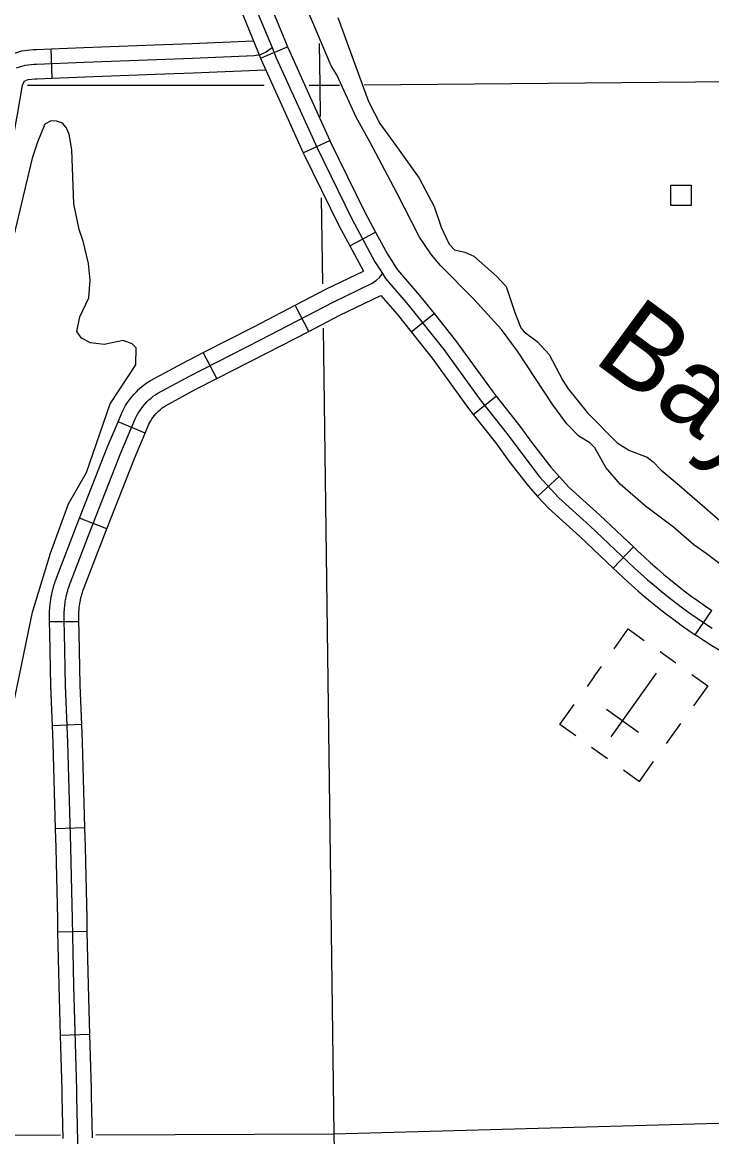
# Model space of a CAD drawing. Extents: x -19 to 366, y -4 to 359.
# Drawn here: x 168.142 to 168.809, y 175.029 to 176.108 of the extents above; entities that cross this region are included whole.
import ezdxf

# ---------------------------------------------------------------- set-up
doc = ezdxf.new("R2010")
doc.units = 0
for name, color, linetype in [('21', 7, 'Continuous'), ('60', 7, 'Continuous'), ('R_Axis Annot', 7, 'Continuous'), ('R_ROW Annot', 7, 'Continuous'), ('R_Temp Easement', 7, 'Continuous'), ('Sheet Fence', 7, 'Continuous'), ('T_Indications', 7, 'Continuous'), ('T_Vehicle Path Lt Major', 7, 'Continuous')]:
    doc.layers.add(name, color=color, linetype=linetype)

msp = doc.modelspace()

# ---------------------------------------------------------------- linework, layer by layer
at = {"layer": '21'}
msp.add_lwpolyline([(168.7696, 175.9305), (168.7696, 175.9502), (168.7894, 175.9502), (168.7894, 175.9305)], close=True, dxfattribs=at)
at = {"layer": '60'}
for p, q in [((168.7747, 175.4877), (168.7593, 175.4987)), ((168.6955, 175.4746), (168.7025, 175.4843)), ((168.6955, 175.4746), (168.6887, 175.4651)), ((168.7119, 175.4162), (168.756, 175.4778)), ((168.7383, 175.4206), (168.7074, 175.4427)), ((168.734, 175.447), (168.734, 175.447)), ((168.734, 175.447), (168.734, 175.447)), ((168.7656, 175.4099), (168.7794, 175.4291)), ((168.6931, 175.4064), (168.7085, 175.3954))]:
    msp.add_line(p, q, dxfattribs=at)
for points in [[(168.7148, 175.5015), (168.7286, 175.5208), (168.744, 175.5097)], [(168.7902, 175.4766), (168.8055, 175.4656), (168.7918, 175.4463)], [(168.6778, 175.4174), (168.6624, 175.4284), (168.6762, 175.4476)], [(168.7239, 175.3843), (168.7393, 175.3732), (168.7531, 175.3925)]]:
    msp.add_lwpolyline(points, dxfattribs=at)
at = {"layer": 'R_Axis Annot'}
for points in [[(168.4294, 176.0874), (168.4299, 176.047)], [(168.1471, 176.0469), (168.376, 176.047)], [(168.4195, 176.047), (168.4299, 176.047)], [(168.4299, 176.047), (168.4489, 176.0472)], [(168.4299, 176.047), (168.4303, 176.0166)], [(168.473, 176.0474), (169.0431, 176.0526)], [(168.4314, 175.9381), (168.4325, 175.8547)], [(168.4331, 175.812), (168.4435, 175.0322)], [(168.4435, 175.0322), (168.9557, 175.0463), (169.4382, 175.0515)], [(168.0472, 175.0305), (168.1789, 175.0311)], [(168.2132, 175.0312), (168.4435, 175.0322)], [(168.4435, 175.0322), (168.4535, 174.5671)]]:
    msp.add_lwpolyline(points, dxfattribs=at)
at = {"layer": 'R_ROW Annot'}
for p, q in [((168.3725, 176.0733), (168.3988, 176.0842)), ((168.4138, 175.9817), (168.4397, 175.9934)), ((168.459, 175.8915), (168.484, 175.9049)), ((168.4192, 175.8088), (168.4061, 175.834)), ((168.5184, 175.8083), (168.5406, 175.826)), ((168.3302, 175.763), (168.3172, 175.7884)), ((168.5784, 175.7284), (168.6007, 175.7461)), ((168.2608, 175.7101), (168.2346, 175.7211)), ((168.6408, 175.6491), (168.6618, 175.6683)), ((168.2237, 175.6176), (168.1972, 175.628)), ((168.714, 175.5795), (168.7335, 175.6001)), ((168.7934, 175.5152), (168.8093, 175.5387)), ((168.1968, 175.5277), (168.1684, 175.5275)), ((168.1995, 175.4282), (168.1711, 175.4271)), ((168.2026, 175.3281), (168.1742, 175.3273)), ((168.2049, 175.228), (168.1765, 175.2274)), ((168.2073, 175.1281), (168.1789, 175.1274))]:
    msp.add_line(p, q, dxfattribs=at)
for points in [[(168.3634, 176.176), (168.3672, 176.163), (168.3701, 176.1539), (168.3816, 176.1258), (168.3968, 176.0889), (168.3988, 176.0842)], [(168.3361, 176.168), (168.34, 176.1546), (168.3434, 176.1441), (168.3553, 176.115), (168.3705, 176.078), (168.3725, 176.0733)], [(168.3684, 176.1204), (168.3837, 176.0835)], [(168.3837, 176.0835), (168.3878, 176.0736), (168.4077, 176.0296), (168.4273, 175.9863), (168.461, 175.9178), (168.4833, 175.8761), (168.4878, 175.8693), (168.4908, 175.8647)], [(168.3988, 176.0842), (168.4008, 176.0792), (168.4206, 176.0354), (168.4397, 175.9934)], [(168.3725, 176.0733), (168.3748, 176.0679), (168.3947, 176.0237), (168.4138, 175.9817)], [(168.4397, 175.9934), (168.4401, 175.9924), (168.4737, 175.9243), (168.484, 175.9049)], [(168.4138, 175.9817), (168.4144, 175.9802), (168.4484, 175.9113), (168.459, 175.8915)], [(168.484, 175.9049), (168.4955, 175.8834), (168.4997, 175.8771), (168.5027, 175.8723), (168.5052, 175.8684), (168.5265, 175.8436), (168.5406, 175.826)], [(168.459, 175.8915), (168.4721, 175.867)], [(168.1893, 175.2949), (168.189, 175.3094), (168.1859, 175.4107), (168.1839, 175.4659), (168.1827, 175.5169), (168.1826, 175.528), (168.1826, 175.5283), (168.1825, 175.5294), (168.1825, 175.5298), (168.1825, 175.5317), (168.1825, 175.532), (168.1825, 175.5339), (168.1825, 175.5342), (168.1825, 175.5361), (168.1825, 175.5364), (168.1826, 175.5383), (168.1827, 175.5386), (168.1828, 175.5405), (168.1828, 175.5408), (168.183, 175.5427), (168.183, 175.543), (168.1832, 175.5448), (168.1833, 175.5452), (168.1836, 175.547), (168.1836, 175.5474), (168.1839, 175.5492), (168.184, 175.5496), (168.1844, 175.5514), (168.1844, 175.5517), (168.1848, 175.5535), (168.1849, 175.5539), (168.1853, 175.5557), (168.1854, 175.556), (168.1859, 175.5578), (168.186, 175.5581), (168.1865, 175.5599), (168.1867, 175.5602), (168.1872, 175.562), (168.1873, 175.5623), (168.188, 175.5641), (168.1881, 175.5644), (168.1886, 175.5658), (168.2075, 175.6154), (168.2374, 175.6911), (168.2516, 175.7248), (168.2528, 175.7272), (168.2542, 175.7296), (168.2556, 175.7319), (168.2572, 175.7342), (168.2589, 175.7364), (168.2607, 175.7384), (168.2625, 175.7405), (168.2645, 175.7424), (168.2666, 175.7442), (168.2687, 175.7459), (168.2709, 175.7475), (168.2732, 175.749), (168.3032, 175.7652), (168.3725, 175.8006), (168.4429, 175.8371), (168.4801, 175.8551), (168.4846, 175.8579), (168.4882, 175.8612), (168.4908, 175.8647)], [(168.4061, 175.834), (168.4365, 175.8498), (168.4721, 175.867)], [(168.4908, 175.8647), (168.4937, 175.86), (168.5156, 175.8345), (168.5501, 175.7913), (168.5853, 175.7426), (168.6124, 175.7084), (168.6244, 175.6917), (168.6427, 175.668), (168.6613, 175.6478), (168.6912, 175.6206), (168.7279, 175.5859), (168.7342, 175.5799), (168.7407, 175.5741), (168.7472, 175.5684), (168.7538, 175.5627), (168.7605, 175.5572), (168.7673, 175.5517), (168.7742, 175.5464), (168.7811, 175.5412), (168.7882, 175.5361), (168.7953, 175.5311), (168.8025, 175.5262), (168.8098, 175.5214)], [(168.4192, 175.8088), (168.4493, 175.8244), (168.489, 175.8436)], [(168.489, 175.8436), (168.5047, 175.8254), (168.5184, 175.8083)], [(168.3172, 175.7884), (168.3661, 175.8132), (168.4061, 175.834)], [(168.5406, 175.826), (168.5614, 175.7999), (168.5967, 175.7512), (168.6007, 175.7461)], [(168.3302, 175.763), (168.379, 175.788), (168.4192, 175.8088)], [(168.5184, 175.8083), (168.5388, 175.7827), (168.574, 175.734), (168.5784, 175.7284)], [(168.2346, 175.7211), (168.2387, 175.7307), (168.2403, 175.7339), (168.242, 175.7369), (168.2438, 175.7398), (168.2458, 175.7426), (168.2479, 175.7453), (168.2501, 175.7479), (168.2524, 175.7504), (168.2549, 175.7528), (168.2574, 175.7551), (168.2601, 175.7572), (168.2628, 175.7592), (168.2659, 175.7612), (168.2966, 175.7778), (168.3172, 175.7884)], [(168.2608, 175.7101), (168.2645, 175.7188), (168.2653, 175.7205), (168.2664, 175.7223), (168.2675, 175.7241), (168.2686, 175.7258), (168.2699, 175.7274), (168.2713, 175.729), (168.2727, 175.7305), (168.2741, 175.7319), (168.2757, 175.7333), (168.2773, 175.7346), (168.279, 175.7358), (168.2805, 175.7368), (168.3098, 175.7527), (168.3302, 175.763)], [(168.6007, 175.7461), (168.6237, 175.7169), (168.6358, 175.7002), (168.6536, 175.6772), (168.6618, 175.6683)], [(168.1972, 175.628), (168.2242, 175.6965), (168.2346, 175.7211)], [(168.5784, 175.7284), (168.6011, 175.6998), (168.613, 175.6832), (168.6319, 175.6588), (168.6408, 175.6491)], [(168.2237, 175.6176), (168.2505, 175.6857), (168.2608, 175.7101)], [(168.6618, 175.6683), (168.6714, 175.6578), (168.7009, 175.631), (168.7335, 175.6001)], [(168.6408, 175.6491), (168.6513, 175.6377), (168.6816, 175.6102), (168.714, 175.5795)], [(168.1684, 175.5275), (168.1684, 175.5277), (168.1684, 175.5278), (168.1683, 175.5289), (168.1683, 175.5295), (168.1683, 175.5313), (168.1683, 175.5318), (168.1683, 175.5341), (168.1683, 175.5346), (168.1683, 175.5365), (168.1683, 175.537), (168.1684, 175.5393), (168.1685, 175.5398), (168.1686, 175.5416), (168.1687, 175.5422), (168.1688, 175.5441), (168.1689, 175.5446), (168.1691, 175.5464), (168.1692, 175.547), (168.1695, 175.5493), (168.1696, 175.5497), (168.1699, 175.5515), (168.17, 175.5522), (168.1704, 175.554), (168.1705, 175.5544), (168.171, 175.5567), (168.1711, 175.5572), (168.1715, 175.559), (168.1717, 175.5595), (168.1723, 175.5618), (168.1724, 175.5622), (168.1729, 175.564), (168.1731, 175.5645), (168.1738, 175.5667), (168.174, 175.5672), (168.1746, 175.569), (168.1748, 175.5694), (168.1753, 175.5708), (168.1943, 175.6205), (168.1972, 175.628)], [(168.1968, 175.5277), (168.1968, 175.5283), (168.1968, 175.5289), (168.1967, 175.53), (168.1967, 175.5301), (168.1967, 175.532), (168.1967, 175.5323), (168.1967, 175.5336), (168.1967, 175.5338), (168.1967, 175.5357), (168.1967, 175.5358), (168.1968, 175.5372), (168.1968, 175.5375), (168.1969, 175.5393), (168.1969, 175.5394), (168.1971, 175.5412), (168.1971, 175.5414), (168.1974, 175.5433), (168.1974, 175.5434), (168.1976, 175.5448), (168.1976, 175.5451), (168.1979, 175.5469), (168.1979, 175.5469), (168.1983, 175.5487), (168.1984, 175.549), (168.1987, 175.5504), (168.1987, 175.5505), (168.1991, 175.5523), (168.1992, 175.5525), (168.1996, 175.5538), (168.1996, 175.5541), (168.2001, 175.5558), (168.2002, 175.556), (168.2006, 175.5573), (168.2007, 175.5575), (168.2013, 175.5592), (168.2014, 175.5594), (168.2019, 175.5608), (168.2208, 175.6102), (168.2237, 175.6176)], [(168.7335, 175.6001), (168.7376, 175.5962), (168.7439, 175.5904), (168.7501, 175.5847), (168.7565, 175.5791), (168.763, 175.5736), (168.7695, 175.5682), (168.7761, 175.5629), (168.7828, 175.5577), (168.7896, 175.5526), (168.7964, 175.5476), (168.8034, 175.5428), (168.8093, 175.5387)], [(168.714, 175.5795), (168.7182, 175.5756), (168.7246, 175.5695), (168.7312, 175.5635), (168.7379, 175.5576), (168.7447, 175.5518), (168.7516, 175.5461), (168.7585, 175.5406), (168.7656, 175.5351), (168.7727, 175.5298), (168.7799, 175.5245), (168.7872, 175.5194), (168.7934, 175.5152)], [(168.1711, 175.4271), (168.1697, 175.4655), (168.1685, 175.5167), (168.1684, 175.5275)], [(168.1995, 175.4282), (168.1981, 175.4664), (168.1969, 175.5171), (168.1968, 175.5277)], [(168.7934, 175.5152), (168.7946, 175.5144), (168.8021, 175.5095), (168.8096, 175.5047), (168.8172, 175.5001), (168.8228, 175.4967), (168.8248, 175.4955), (168.8327, 175.4911), (168.8438, 175.4851), (168.8549, 175.4794), (168.866, 175.4738), (168.8773, 175.4683), (168.8827, 175.4657)], [(168.1742, 175.3273), (168.1718, 175.4102), (168.1711, 175.4271)], [(168.2026, 175.3281), (168.2001, 175.4112), (168.1995, 175.4282)], [(168.1765, 175.2274), (168.1762, 175.2398), (168.1751, 175.2946), (168.1748, 175.309), (168.1742, 175.3273)], [(168.2049, 175.228), (168.2046, 175.2404), (168.2035, 175.2952), (168.2032, 175.3098), (168.2026, 175.3281)], [(168.2008, 174.7941), (168.2002, 174.8154), (168.1975, 174.9372), (168.1948, 175.0687), (168.1946, 175.0751), (168.1918, 175.1758), (168.1904, 175.2401), (168.1893, 175.2949)], [(168.1789, 175.1274), (168.1776, 175.1755), (168.1765, 175.2274)], [(168.2073, 175.1281), (168.206, 175.1761), (168.2049, 175.228)], [(168.1814, 175.0275), (168.1806, 175.0683), (168.1804, 175.0747), (168.1789, 175.1274)], [(168.2098, 175.0281), (168.209, 175.069), (168.2088, 175.0755), (168.2073, 175.1281)]]:
    msp.add_lwpolyline(points, dxfattribs=at)
at = {"layer": 'R_Temp Easement'}
for points in [[(168.8507, 175.5583), (168.8041, 175.5939), (168.7919, 175.6023), (168.7724, 175.6192), (168.7453, 175.6397), (168.7207, 175.661), (168.7068, 175.6769), (168.6963, 175.6962), (168.6912, 175.7009), (168.6808, 175.7073), (168.6691, 175.7193), (168.6554, 175.7377), (168.6214, 175.7896), (168.6059, 175.8106), (168.579, 175.84), (168.5469, 175.8725), (168.5381, 175.8827), (168.5264, 175.8998), (168.5044, 175.943), (168.4785, 175.9923), (168.4652, 176.0162), (168.4463, 176.057), (168.4411, 176.0659), (168.4117, 176.1353)], [(168.4474, 176.1124), (168.4772, 176.0311), (168.488, 176.0098), (168.5036, 175.9888)], [(168.5036, 175.9888), (168.5262, 175.957), (168.5406, 175.9297), (168.5475, 175.9097), (168.5552, 175.8932), (168.5603, 175.8876), (168.5702, 175.8853), (168.5792, 175.8817), (168.6011, 175.8622), (168.6104, 175.8521), (168.6187, 175.8271), (168.6246, 175.8121), (168.6277, 175.8084), (168.6405, 175.7989), (168.652, 175.7865), (168.6652, 175.7611), (168.6705, 175.7531), (168.6891, 175.7299), (168.7179, 175.7009), (168.7296, 175.6935), (168.7467, 175.687), (168.7526, 175.6826), (168.76, 175.6748), (168.7782, 175.6596), (168.8199, 175.6234)]]:
    msp.add_lwpolyline(points, dxfattribs=at)
at = {"layer": 'Sheet Fence'}
for points in [[(176.1271, 2.4436), (175.8876, 11.0613), (175.6472, 19.6792), (175.4061, 28.2972), (175.164, 36.9153), (174.9212, 45.5335), (174.6775, 54.1519), (174.433, 62.7704), (174.1876, 71.389), (173.9414, 80.0077), (173.6944, 88.6266), (173.4466, 97.2456), (173.1979, 105.8647), (172.9484, 114.484), (172.6981, 123.1034), (172.447, 131.7229), (172.195, 140.3425), (171.9422, 148.9623), (171.6886, 157.5822), (171.4342, 166.2022), (171.179, 174.8224), (170.9229, 183.4427), (170.666, 192.0631), (170.4084, 200.6837), (170.1499, 209.3044), (169.8906, 217.9252), (169.6305, 226.5461), (169.3695, 235.1672), (169.1078, 243.7884), (168.8453, 252.4098), (168.5819, 261.0312), (168.3178, 269.6528), (168.0528, 278.2746), (167.7871, 286.8964), (167.5205, 295.5185), (167.2532, 304.1406), (166.985, 312.7629), (166.7161, 321.3853), (166.4463, 330.0078), (166.1758, 338.6305), (165.9044, 347.2533)], [(168.7902, 2.2442), (168.5607, 10.8615), (168.3304, 19.479), (168.0993, 28.0965), (167.8673, 36.7142), (167.6346, 45.3321), (167.4011, 53.95), (167.1668, 62.5681), (166.9316, 71.1863), (166.6957, 79.8047), (166.459, 88.4232), (166.2215, 97.0418), (165.9832, 105.6605), (165.7441, 114.2794), (165.5043, 122.8984), (165.2636, 131.5176), (165.0221, 140.1368), (164.7799, 148.7563), (164.5369, 157.3758), (164.2931, 165.9955), (164.0485, 174.6153), (163.8031, 183.2352), (163.5569, 191.8553), (163.31, 200.4755), (163.0623, 209.0959), (162.8138, 217.7164), (162.5645, 226.337), (162.3145, 234.9577), (162.0637, 243.5786), (161.8121, 252.1997), (161.5597, 260.8208), (161.3066, 269.4421), (161.0527, 278.0636), (160.798, 286.6851), (160.5426, 295.3068), (160.2864, 303.9287), (160.0294, 312.5507), (159.7717, 321.1728), (159.5132, 329.7951), (159.2539, 338.4175), (158.9939, 347.04)], [(0, 172.2839), (7.1335, 172.2883), (14.267, 172.3015), (21.4005, 172.3236), (28.5339, 172.3544), (35.6673, 172.3941), (42.8006, 172.4426), (49.9339, 172.4999), (57.0671, 172.566), (64.2002, 172.6409), (71.3332, 172.7246), (78.4661, 172.8172), (85.5989, 172.9186), (92.7315, 173.0287), (99.8641, 173.1477), (106.9964, 173.2755), (114.1286, 173.4122), (121.2606, 173.5576), (128.3925, 173.7119), (135.5241, 173.8749), (142.6555, 174.0468), (149.7867, 174.2275), (156.9177, 174.417), (164.0485, 174.6153), (171.179, 174.8224), (178.3092, 175.0383), (185.4392, 175.2631), (192.5688, 175.4966), (199.6982, 175.739), (206.8273, 175.9902), (213.9561, 176.2502), (221.0845, 176.5189), (228.2126, 176.7965), (235.3404, 177.083), (242.4677, 177.3782), (249.5948, 177.6822), (256.7214, 177.995), (263.8476, 178.3167), (270.9735, 178.6471), (278.0989, 178.9863), (285.2239, 179.3344), (292.3485, 179.6912), (299.4726, 180.0569), (306.5963, 180.4314), (313.7195, 180.8146), (320.8422, 181.2067), (327.9644, 181.6076), (335.0862, 182.0172), (342.2074, 182.4357)]]:
    msp.add_spline(points, degree=3, dxfattribs=at)
at = {"layer": 'T_Indications'}
msp.add_line((168.1709, 176.0538), (168.1698, 176.0822), dxfattribs=at)
for points in [[(168.1698, 176.0822), (168.2014, 176.0835), (168.2698, 176.086)], [(168.2698, 176.086), (168.3062, 176.0873), (168.3657, 176.0899)], [(168.1059, 176.0038), (168.1093, 176.0235), (168.1148, 176.056), (168.1207, 176.0678), (168.1288, 176.0762), (168.1416, 176.0804), (168.1525, 176.0815), (168.1553, 176.0816), (168.1698, 176.0822)], [(168.1558, 176.0674), (168.2019, 176.0693), (168.3067, 176.0731), (168.3665, 176.0757), (168.3725, 176.0768), (168.3773, 176.0791), (168.3837, 176.0835)], [(168.1365, 176.0638), (168.1446, 176.0664), (168.1535, 176.0674), (168.1558, 176.0674)], [(168.1339, 175.999), (168.1373, 176.0187), (168.1421, 176.0471), (168.1441, 176.0512), (168.1443, 176.0513), (168.1476, 176.0524), (168.1545, 176.0532), (168.1563, 176.0532), (168.1709, 176.0538)], [(168.1709, 176.0538), (168.2024, 176.0551), (168.2708, 176.0576)], [(168.2708, 176.0576), (168.3073, 176.0589), (168.3775, 176.062)]]:
    msp.add_lwpolyline(points, dxfattribs=at)
at = {"layer": 'T_Vehicle Path Lt Major'}
for points in [[(168.2041, 175.6723), (168.2271, 175.7386), (168.2518, 175.7764), (168.2521, 175.7928), (168.2484, 175.7966), (168.2396, 175.7998), (168.2212, 175.7962), (168.2079, 175.7978), (168.1993, 175.8021), (168.1947, 175.8088), (168.1976, 175.8227), (168.2065, 175.8412), (168.2077, 175.8584), (168.2062, 175.8743), (168.201, 175.896), (168.1971, 175.9074), (168.1919, 175.9323), (168.1899, 175.9844), (168.1874, 175.9995), (168.1844, 176.0062), (168.1809, 176.0103), (168.1751, 176.0122), (168.17, 176.0125), (168.1639, 176.0093), (168.1568, 175.992), (168.1515, 175.9763), (168.1261, 175.869)], [(168.1328, 175.4447), (168.1517, 175.5371), (168.1691, 175.5941), (168.1866, 175.642), (168.2041, 175.6723)]]:
    msp.add_lwpolyline(points, dxfattribs=at)

# ---------------------------------------------------------------- texts
at = {"layer": 'R_Temp Easement'}
msp.add_text('Bayou', height=0.08, rotation=323.5829, dxfattribs=at).set_placement((168.693, 175.7805))

doc.saveas('drawing.dxf')
